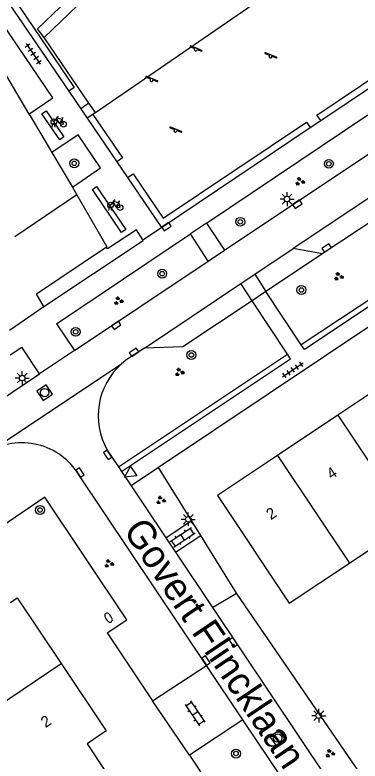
# Model space of a CAD drawing. Extents: x 136000 to 138005, y 398500 to 400500.
# Drawn here: x 137929.2 to 137960.1, y 399319.7 to 399386.5 of the extents above; entities that cross this region are included whole.
import ezdxf

# ---------------------------------------------------------------- set-up
doc = ezdxf.new("R2010")
doc.units = 0
for name, color, linetype in [('gg-afsc-erfafscheiding', 7, 'Continuous'), ('gg-afsc-hekwerk', 7, 'Continuous'), ('gg-anno-huisnummerreeks BGT', 7, 'Continuous'), ('gg-anno-openbare ruimte label', 7, 'Continuous'), ('gg-bbg-gedigitaliseerde bebouwing', 7, 'Continuous'), ('gg-bbg-hoofdgebouw', 7, 'Continuous'), ('gg-bbg-tussenscheiding', 7, 'Continuous'), ('gg-knt-verharding', 7, 'Continuous'), ('gg-knt-verharding nz', 7, 'Continuous'), ('gt-grn-groengrens', 7, 'Continuous'), ('gt-grn-vlakafsluiter', 7, 'Continuous'), ('gt-grn-weggrens', 7, 'Continuous'), ('gt-symb-boom', 7, 'Continuous'), ('gt-symb-brandkraan', 7, 'Continuous'), ('gt-symb-fietsenrek', 7, 'Continuous'), ('gt-symb-groenvak', 7, 'Continuous'), ('gt-symb-klinker verharding', 7, 'Continuous'), ('gt-symb-kolk', 7, 'Continuous'), ('gt-symb-lichtmast', 7, 'Continuous'), ('gt-symb-rioolschacht', 7, 'Continuous'), ('gt-symb-speelvoorziening', 7, 'Continuous'), ('gt-symb-tegel verharding', 7, 'Continuous'), ('gt-symb-waterafsluiter', 7, 'Continuous')]:
    doc.layers.add(name, color=color, linetype=linetype)

# ---------------------------------------------------------------- blocks, each defined once
blk = doc.blocks.new('gt0-KL1')
at = {"layer": 'gt-symb-klinker verharding'}
for p, q in [((-1.15, 0.3), (1.15, 0.3)), ((-1, -0.3), (-1, 0.3)), ((-0.5, 0.3), (-0.5, 0.45)), ((0, -0.3), (0, 0.3)), ((0.5, 0.3), (0.5, 0.45)), ((1, -0.3), (1, 0.3)), ((-1.15, -0.3), (1.15, -0.3)), ((-0.5, -0.45), (-0.5, -0.3)), ((0.5, -0.45), (0.5, -0.3))]:
    blk.add_line(p, q, dxfattribs=at)
blk = doc.blocks.new('gt0-KOLK')
at = {"layer": 'gt-symb-kolk'}
blk.add_lwpolyline([(0, 0), (0.375, 0), (0.375, 0.4), (-0.375, 0.4), (-0.375, 0), (0, 0)], dxfattribs=at)
blk = doc.blocks.new('gt0-BR')
at = {"layer": 'gt-symb-brandkraan'}
for centre, radius, start, end in [((-0.244, 0), 0.206, 107.56694, 252.43307), ((0.599, -2.664), 3, 106.89205, 107.56694), ((0, -0.691), 0.938, 73.10799, 106.89205), ((-0.599, -2.664), 3, 72.43309, 73.10799), ((0.244, 0), 0.206, 287.56695, 72.43309), ((0.599, 2.664), 3, 252.43307, 253.10797), ((0, 0.691), 0.938, 253.10797, 286.89206), ((-0.599, 2.664), 3, 286.89206, 287.56695)]:
    blk.add_arc(centre, radius, start, end, dxfattribs=at)
blk = doc.blocks.new('gt0-BOOM')
at = {"layer": 'gt-symb-boom'}
for radius in [0.4, 0.2]:
    blk.add_circle((0, 0), radius, dxfattribs=at)
blk = doc.blocks.new('gt0-RS')
at = {"layer": 'gt-symb-rioolschacht'}
blk.add_lwpolyline([(-0.5, -0.5), (0.5, -0.5), (0.5, 0.5), (-0.5, 0.5)], close=True, dxfattribs=at)
blk.add_circle((0, 0), 0.375, dxfattribs=at)
blk = doc.blocks.new('gt0-LMAST')
at = {"layer": 'gt-symb-lichtmast'}
for p, q in [((-0.182, 0.173), (-0.447, 0.438)), ((-0.005, 0.246), (-0.005, 0.621)), ((0.172, 0.173), (0.437, 0.438)), ((-0.255, -0.004), (-0.63, -0.004)), ((-0.182, -0.181), (-0.447, -0.446)), ((-0.005, -0.254), (-0.005, -0.629)), ((0.437, -0.446), (0.172, -0.181)), ((0.245, -0.004), (0.62, -0.004))]:
    blk.add_line(p, q, dxfattribs=at)
blk.add_circle((-0.005, -0.004), 0.25, dxfattribs=at)
blk = doc.blocks.new('gt0-GRVAK')
at = {"layer": 'gt-symb-groenvak'}
for p, q in [((-0.11, 0.189), (-0.228, 0.24)), ((-0.182, 0.153), (0.088, 0.153)), ((-0.091, 0.211), (-0.156, 0.322)), ((-0.047, 0.214), (-0.047, 0.393)), ((-0.004, 0.211), (0.061, 0.322)), ((0.015, 0.189), (0.133, 0.24)), ((0.262, -0.052), (0.197, 0.059)), ((0.305, -0.049), (0.305, 0.13)), ((0.349, -0.052), (0.414, 0.059)), ((-0.245, -0.228), (-0.363, -0.177)), ((-0.318, -0.264), (-0.047, -0.264)), ((-0.226, -0.206), (-0.291, -0.095)), ((-0.183, -0.203), (-0.183, -0.024)), ((-0.139, -0.206), (-0.074, -0.095)), ((-0.12, -0.228), (-0.002, -0.177)), ((0.243, -0.074), (0.125, -0.023)), ((0.17, -0.11), (0.441, -0.11)), ((0.368, -0.074), (0.486, -0.023))]:
    blk.add_line(p, q, dxfattribs=at)
blk = doc.blocks.new('gt0-TEG1')
at = {"layer": 'gt-symb-tegel verharding'}
for p, q in [((-1.125, 0), (1.125, 0)), ((-0.9, -0.25), (-0.9, 0.25)), ((-0.45, -0.25), (-0.45, 0.25)), ((0, -0.25), (0, 0.25)), ((0.45, -0.25), (0.45, 0.25)), ((0.9, -0.25), (0.9, 0.25))]:
    blk.add_line(p, q, dxfattribs=at)
blk = doc.blocks.new('gt0-FREK')
at = {"layer": 'gt-symb-fietsenrek'}
for p, q in [((0.259, 0.762), (0.294, 0.823)), ((0.54, 0.335), (0.259, 0.762)), ((0.294, 0.823), (0.767, 0.714)), ((0.767, 0.714), (0.54, 0.335)), ((0.757, 0.841), (0.866, 0.816)), ((0.767, 0.714), (0.84, 0.822)), ((0.895, 0.252), (0.767, 0.714))]:
    blk.add_line(p, q, dxfattribs=at)
for points in [[(0.036, 0.476), (0.228, 0.708), (0.259, 0.762)], [(0.294, 0.823), (0.36, 0.937), (0.452, 0.935)], [(-0.124, 0), (-0.047, 0.312), (0.053, 0.312), (0.12, 0)], [(0.54, 0.335), (0.555, 0.305), (0.895, 0.252)]]:
    blk.add_lwpolyline(points, dxfattribs=at)
for centre in [(0.036, 0.476), (0.895, 0.252)]:
    blk.add_circle(centre, 0.252, dxfattribs=at)
blk = doc.blocks.new('gt0-SV')
at = {"layer": 'gt-symb-speelvoorziening'}
for p, q in [((-0.477, 0.255), (-0.08, 0.096)), ((0.542, -0.076), (-0.449, 0.324)), ((0.125, 0.014), (0.515, -0.143))]:
    blk.add_line(p, q, dxfattribs=at)
for centre, radius, start, end in [((-0.466, 0.291), 0.0369, 63.6251, 252.66016), ((-0.002, -0.005), 0.128, 127.68665, 8.59861), ((0.531, -0.111), 0.0363, 243.50852, 72.54358)]:
    blk.add_arc(centre, radius, start, end, dxfattribs=at)
blk = doc.blocks.new('gt0-WAFSL')
at = {"layer": 'gt-symb-waterafsluiter'}
for p, q in [((-0.5, -0.333), (0, 0.667)), ((0, 0.667), (0.5, -0.333)), ((0.5, -0.333), (-0.5, -0.333))]:
    blk.add_line(p, q, dxfattribs=at)

msp = doc.modelspace()

# ---------------------------------------------------------------- linework, layer by layer
at = {"layer": 'gg-afsc-erfafscheiding'}
for p, q in [((137944.998, 399341.203), (137942.048, 399345.947)), ((137945.823, 399339.877), (137944.998, 399341.203)), ((137949.034, 399334.713), (137945.823, 399339.877)), ((137964.725, 399311.8), (137949.034, 399334.713))]:
    msp.add_line(p, q, dxfattribs=at)
at = {"layer": 'gg-afsc-hekwerk'}
for p, q in [((137924.006, 399388.447), (137930.447, 399377.592)), ((137935.809, 399378.575), (137931.798, 399384.47)), ((137930.447, 399377.592), (137930.456, 399377.577)), ((137930.456, 399377.577), (137932.36, 399374.367)), ((137932.36, 399374.367), (137932.49, 399374.148)), ((137932.49, 399374.148), (137934.331, 399371.047)), ((137934.331, 399371.047), (137934.728, 399370.377)), ((137934.728, 399370.377), (137929.167, 399366.599)), ((137937.372, 399365.67), (137931.113, 399361.471))]:
    msp.add_line(p, q, dxfattribs=at)
msp.add_lwpolyline([(137934.728, 399370.377), (137937.43, 399365.709), (137937.372, 399365.67)], dxfattribs=at)
at = {"layer": 'gg-bbg-gedigitaliseerde bebouwing'}
for p, q in [((137953.73, 399333.8), (137959.132, 399337.397)), ((137959.132, 399337.397), (137959.34, 399337.536))]:
    msp.add_line(p, q, dxfattribs=at)
msp.add_lwpolyline([(137959.34, 399337.536), (137964.508, 399340.977), (137962.889, 399343.408)], dxfattribs=at)
at = {"layer": 'gg-bbg-hoofdgebouw'}
for p, q in [((137963.292, 399354.11), (137958.081, 399350.631)), ((137958.081, 399350.631), (137952.69, 399347.032))]:
    msp.add_line(p, q, dxfattribs=at)
for points in [[(137952.69, 399347.032), (137947.31, 399343.44), (137953.73, 399333.8)], [(137928.778, 399333.866), (137929.4, 399334.28), (137933.333, 399328.395)], [(137933.333, 399328.395), (137937.36, 399322.37), (137935.64, 399321.22), (137937.229, 399318.832)]]:
    msp.add_lwpolyline(points, dxfattribs=at)
at = {"layer": 'gg-bbg-tussenscheiding'}
for p, q in [((137958.081, 399350.631), (137962.889, 399343.408)), ((137952.69, 399347.032), (137959.132, 399337.397)), ((137925.803, 399323.323), (137933.333, 399328.395))]:
    msp.add_line(p, q, dxfattribs=at)
at = {"layer": 'gg-knt-verharding'}
for p, q in [((137931.798, 399384.47), (137952.077, 399403.896)), ((137927.36, 399389.42), (137934.01, 399379.648)), ((137934.01, 399379.648), (137935.078, 399378.078)), ((137935.809, 399378.575), (137935.078, 399378.078)), ((137936.392, 399377.73), (137935.809, 399378.575)), ((137935.078, 399378.078), (137935.656, 399377.229)), ((137936.152, 399377.567), (137935.656, 399377.229)), ((137936.392, 399377.73), (137936.152, 399377.567)), ((137946.326, 399367.821), (137960.79, 399377.529)), ((137935.656, 399377.229), (137938.307, 399373.333)), ((137955.614, 399376.382), (137956.561, 399377.017)), ((137942.31, 399367.45), (137955.614, 399376.382)), ((137947.942, 399365.408), (137962.391, 399375.081)), ((137938.307, 399373.333), (137939.278, 399371.906)), ((137939.278, 399371.906), (137942.31, 399367.45)), ((137964.318, 399370.133), (137956.75, 399365.126)), ((137946.326, 399367.821), (137947.942, 399365.408)), ((137932.924, 399358.826), (137944.899, 399366.863)), ((137946.499, 399364.442), (137944.899, 399366.863)), ((137946.499, 399364.442), (137947.942, 399365.408)), ((137956.71, 399365.099), (137951.661, 399361.724)), ((137956.75, 399365.126), (137956.71, 399365.099)), ((137934.532, 399356.43), (137946.499, 399364.442)), ((137968.57, 399363.717), (137942.048, 399345.947)), ((137931.791, 399360.365), (137931.113, 399361.471)), ((137951.661, 399361.724), (137950.412, 399360.889)), ((137954.822, 399356.925), (137951.661, 399361.724)), ((137953.577, 399356.095), (137950.412, 399360.889)), ((137932.924, 399358.826), (137934.532, 399356.43)), ((137928.769, 399356.037), (137929.797, 399356.727)), ((137931.397, 399354.331), (137929.797, 399356.727)), ((137934.532, 399356.43), (137931.397, 399354.331)), ((137892.576, 399328.341), (137931.397, 399354.331)), ((137937.457, 399347.513), (137938.46, 399346.015)), ((137938.46, 399346.015), (137938.738, 399345.599)), ((137938.738, 399345.599), (137939.602, 399344.308)), ((137942.048, 399345.947), (137939.602, 399344.308)), ((137946.341, 399328.237), (137934.92, 399345.29)), ((137939.602, 399344.308), (137942.706, 399339.669)), ((137942.706, 399339.669), (137944.998, 399341.203)), ((137942.706, 399339.669), (137943.573, 399338.372)), ((137943.573, 399338.372), (137945.823, 399339.877)), ((137943.573, 399338.372), (137946.885, 399333.422)), ((137946.885, 399333.422), (137962.388, 399310.251)), ((137941.509, 399325.063), (137946.341, 399328.237)), ((137949.603, 399323.367), (137946.341, 399328.237)), ((137944.808, 399320.186), (137941.509, 399325.063)), ((137949.603, 399323.367), (137944.808, 399320.186)), ((137957.6, 399311.427), (137949.603, 399323.367))]:
    msp.add_line(p, q, dxfattribs=at)
for points in [[(137931.798, 399384.47), (137931.198, 399385.239), (137951.428, 399404.592), (137952.077, 399403.896)], [(137936.392, 399377.73), (137959.275, 399393.496), (137958.707, 399394.326)], [(137930.447, 399377.592), (137932.583, 399379.057), (137925.604, 399389.341), (137924.006, 399388.447)], [(137956.561, 399377.017), (137966.44, 399383.65), (137966.105, 399384.148)], [(137934.331, 399371.047), (137936.835, 399372.786), (137934.855, 399375.727), (137932.49, 399374.148)], [(137940.644, 399366.344), (137940.063, 399367.225), (137937.47, 399365.524), (137937.372, 399365.67)], [(137931.791, 399360.365), (137940.681, 399366.288), (137940.644, 399366.344)], [(137967.755, 399364.947), (137955.097, 399356.507), (137954.822, 399356.925)], [(137950.412, 399360.889), (137944.214, 399356.746), (137940.782, 399356.63)], [(137940.782, 399356.63), (137939.48, 399355.8), (137939.099, 399355.534), (137938.738, 399355.239)], [(137938.738, 399345.599), (137953.853, 399355.678), (137953.577, 399356.095)]]:
    msp.add_lwpolyline(points, dxfattribs=at)
for centre, radius, start, end in [((137942.833, 399350.591), 6.195, 131.37893, 209.79264), ((137929.825, 399342.199), 5.959, 31.2492, 121.34718)]:
    msp.add_arc(centre, radius, start, end, dxfattribs=at)
at = {"layer": 'gg-knt-verharding nz'}
for p, q in [((137982.677, 399384.658), (137954.097, 399365.565)), ((137950.653, 399363.254), (137954.097, 399365.565)), ((137949.404, 399362.416), (137950.653, 399363.254)), ((137940.782, 399356.63), (137949.404, 399362.416))]:
    msp.add_line(p, q, dxfattribs=at)
for points in [[(137931.6, 399377.628), (137931.971, 399377.9), (137933.567, 399375.574), (137933.196, 399375.302), (137931.6, 399377.628)], [(137936.119, 399370.855), (137936.503, 399371.123), (137939.104, 399367.266), (137938.721, 399366.998), (137936.119, 399370.855)]]:
    msp.add_lwpolyline(points, dxfattribs=at)
at = {"layer": 'gt-grn-groengrens'}
for p, q in [((137967.479, 399365.364), (137954.822, 399356.925)), ((137938.46, 399346.015), (137953.577, 399356.095)), ((137946.885, 399333.422), (137949.034, 399334.713)), ((137937.453, 399331.149), (137941.509, 399325.063))]:
    msp.add_line(p, q, dxfattribs=at)
for points in [[(137927.798, 399389.842), (137934.506, 399379.985), (137934.01, 399379.648)], [(137956.561, 399377.017), (137956.226, 399377.516), (137966.105, 399384.148)], [(137936.152, 399377.567), (137938.803, 399373.671), (137938.307, 399373.333)], [(137942.471, 399368.281), (137955.279, 399376.88), (137955.614, 399376.382)], [(137939.278, 399371.906), (137939.774, 399372.243), (137942.471, 399368.281)], [(137937.453, 399331.149), (137939.195, 399332.313), (137931.863, 399343.284), (137926.573, 399339.715)]]:
    msp.add_lwpolyline(points, dxfattribs=at)
at = {"layer": 'gt-grn-vlakafsluiter'}
msp.add_line((137944.808, 399320.186), (137952.749, 399308.288), dxfattribs=at)
at = {"layer": 'gt-grn-weggrens'}
for p, q in [((137940.644, 399366.344), (137942.31, 399367.45)), ((137946.326, 399367.821), (137944.899, 399366.863)), ((137956.71, 399365.099), (137954.097, 399365.565)), ((137950.653, 399363.254), (137951.661, 399361.724)), ((137950.412, 399360.889), (137949.404, 399362.416)), ((137928.693, 399358.261), (137931.791, 399360.365)), ((137926.725, 399347.288), (137938.738, 399355.239))]:
    msp.add_line(p, q, dxfattribs=at)

# ---------------------------------------------------------------- block references
at = {"layer": 'gt-symb-boom'}
for p in [(137934.498, 399373.193), (137957.289, 399373.143), (137949.357, 399367.953), (137942.37, 399363.31), (137954.83, 399361.845), (137934.623, 399358.1), (137944.975, 399356.027), (137931.438, 399342.145), (137948.973, 399320.339)]:
    msp.add_blockref('gt0-BOOM', p, dxfattribs=at)
at = {"layer": 'gt-symb-brandkraan', "rotation": -56.21457204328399}
msp.add_blockref('gt0-BR', (137937.568, 399332.513), dxfattribs=at)
at = {"layer": 'gt-symb-fietsenrek'}
for p in [(137932.643, 399376.44), (137937.71, 399368.972)]:
    msp.add_blockref('gt0-FREK', p, dxfattribs=at)
at = {"layer": 'gt-symb-groenvak'}
for p in [(137954.688, 399371.555), (137958.154, 399363.055), (137938.449, 399360.866), (137943.91, 399354.481), (137942.235, 399343.01), (137937.596, 399337.339), (137957.379, 399320.352)]:
    msp.add_blockref('gt0-GRVAK', p, dxfattribs=at)
at = {"layer": 'gt-symb-klinker verharding'}
for p, rotation in [((137944.212, 399339.705), 33.78542795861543), ((137945.305, 399323.945), -56.214572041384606)]:
    msp.add_blockref('gt0-KL1', p, dxfattribs=dict(at, rotation=rotation))
at = {"layer": 'gt-symb-kolk'}
for p, rotation in [((137954.575, 399369.367), 33.785427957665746), ((137942.642, 399367.673), -146.12193871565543), ((137957.201, 399365.43), 33.992039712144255), ((137938.37, 399358.512), 33.78542795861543), ((137939.955, 399356.097), 33.00706175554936), ((137937.336, 399346.97), -56.21457204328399), ((137934.853, 399345.393), -56.500599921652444), ((137948.565, 399330.188), -56.00796028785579), ((137946.116, 399328.558), -56.500599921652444)]:
    msp.add_blockref('gt0-KOLK', p, dxfattribs=dict(at, rotation=rotation))
at = {"layer": 'gt-symb-lichtmast'}
for p in [(137953.548, 399369.992), (137929.841, 399353.967), (137944.713, 399341.315), (137956.387, 399323.736)]:
    msp.add_blockref('gt0-LMAST', p, dxfattribs=at)
at = {"layer": 'gt-symb-rioolschacht'}
for p, rotation in [((137931.848, 399352.658), 33.992039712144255), ((137952.71, 399321.72), 33.992039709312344)]:
    msp.add_blockref('gt0-RS', p, dxfattribs=dict(at, rotation=rotation))
at = {"layer": 'gt-symb-speelvoorziening'}
for p in [(137945.368, 399383.375), (137952.067, 399382.764), (137941.414, 399380.651), (137943.549, 399376.111)]:
    msp.add_blockref('gt0-SV', p, dxfattribs=at)
at = {"layer": 'gt-symb-tegel verharding'}
for p, rotation in [((137930.827, 399383.001), -55.75398865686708), ((137954.068, 399354.691), 33.78542796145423)]:
    msp.add_blockref('gt0-TEG1', p, dxfattribs=dict(at, rotation=rotation))
at = {"layer": 'gt-symb-waterafsluiter', "rotation": 123.78542795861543}
msp.add_blockref('gt0-WAFSL', (137939.54, 399345.444), dxfattribs=at)

# ---------------------------------------------------------------- texts
at = {"layer": 'gg-anno-huisnummerreeks BGT'}
for s, rotation, p in [('4', 33.7, (137957.511, 399344.84)), ('2', 33.7, (137952.099, 399341.227)), ('2', 33.8, (137931.925, 399322.604))]:
    msp.add_text(s, height=1, rotation=rotation, dxfattribs=at).set_placement(p)
at = {"layer": 'gg-anno-openbare ruimte label'}
msp.add_text('Govert Flincklaan', height=2.5, rotation=303.9, dxfattribs=at).set_placement((137938.814, 399340.326))

doc.saveas('drawing.dxf')
